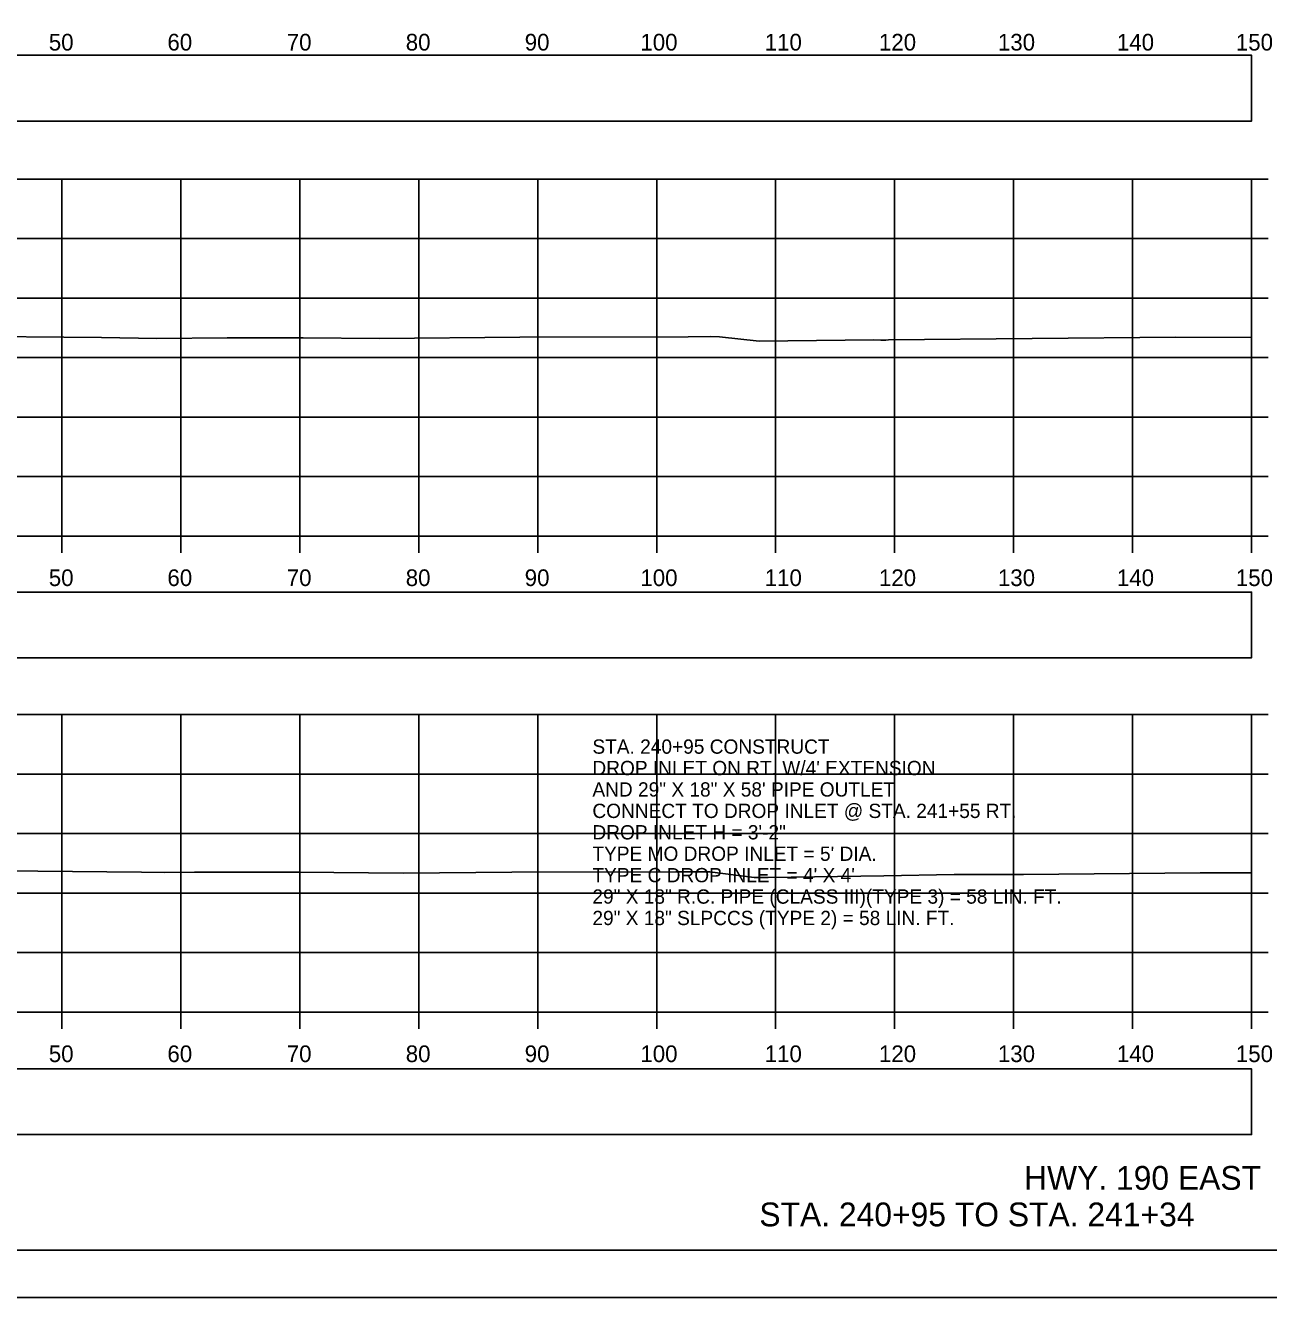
# Model space of a CAD drawing. Extents: x 1369627 to 1374022, y 380035 to 398173.
# Drawn here: x 1372145.5 to 1372250, y 389852.3 to 389959.2 of the extents above; entities that cross this region are included whole.
import ezdxf

# ---------------------------------------------------------------- set-up
doc = ezdxf.new("R2010")
doc.units = 0
for name, color, linetype in [('Default', 7, 'Continuous'), ('R_Axis', 7, 'Continuous'), ('R_Axis Annot', 7, 'Continuous'), ('R_Border', 7, 'Continuous'), ('R_Draft', 7, 'Continuous'), ('R_Exist Surface', 7, 'Continuous'), ('R_Grid', 7, 'Continuous'), ('R_No Plot', 7, 'Continuous'), ('R_Water Annot', 7, 'Continuous')]:
    doc.layers.add(name, color=color, linetype=linetype)

msp = doc.modelspace()

# ---------------------------------------------------------------- linework, layer by layer
at = {"layer": 'Default'}
for points in [[(1371948.53, 389951.18), (1372248.53, 389951.18), (1372248.53, 389956.71), (1371948.53, 389956.71)], [(1371948.53, 389906.08), (1372248.53, 389906.08), (1372248.53, 389911.6), (1371948.53, 389911.6)], [(1371948.53, 389866.02), (1372248.53, 389866.02), (1372248.53, 389871.54), (1371948.53, 389871.54)]]:
    msp.add_lwpolyline(points, close=True, dxfattribs=at)
at = {"layer": 'R_Axis'}
for p, q in [((1372248.53, 389916.31), (1372248.53, 389946.31)), ((1372249.93, 389946.31), (1372248.53, 389946.31)), ((1372249.93, 389941.31), (1372248.53, 389941.31)), ((1372249.93, 389936.31), (1372248.53, 389936.31)), ((1372249.93, 389931.31), (1372248.53, 389931.31)), ((1372249.93, 389926.31), (1372248.53, 389926.31)), ((1372249.93, 389921.31), (1372248.53, 389921.31)), ((1371948.53, 389916.31), (1372248.53, 389916.31)), ((1372148.53, 389914.91), (1372148.53, 389916.31)), ((1372158.53, 389914.91), (1372158.53, 389916.31)), ((1372168.53, 389914.91), (1372168.53, 389916.31)), ((1372178.53, 389914.91), (1372178.53, 389916.31)), ((1372188.53, 389914.91), (1372188.53, 389916.31)), ((1372198.53, 389914.91), (1372198.53, 389916.31)), ((1372208.53, 389914.91), (1372208.53, 389916.31)), ((1372218.53, 389914.91), (1372218.53, 389916.31)), ((1372228.53, 389914.91), (1372228.53, 389916.31)), ((1372238.53, 389914.91), (1372238.53, 389916.31)), ((1372248.53, 389914.91), (1372248.53, 389916.31)), ((1372249.93, 389916.31), (1372248.53, 389916.31)), ((1372248.53, 389876.31), (1372248.53, 389901.31)), ((1372249.93, 389901.31), (1372248.53, 389901.31)), ((1372249.93, 389896.31), (1372248.53, 389896.31)), ((1372249.93, 389891.31), (1372248.53, 389891.31)), ((1372249.93, 389886.31), (1372248.53, 389886.31)), ((1372249.93, 389881.31), (1372248.53, 389881.31)), ((1371948.53, 389876.31), (1372248.53, 389876.31)), ((1372148.53, 389874.91), (1372148.53, 389876.31)), ((1372158.53, 389874.91), (1372158.53, 389876.31)), ((1372168.53, 389874.91), (1372168.53, 389876.31)), ((1372178.53, 389874.91), (1372178.53, 389876.31)), ((1372188.53, 389874.91), (1372188.53, 389876.31)), ((1372198.53, 389874.91), (1372198.53, 389876.31)), ((1372208.53, 389874.91), (1372208.53, 389876.31)), ((1372218.53, 389874.91), (1372218.53, 389876.31)), ((1372228.53, 389874.91), (1372228.53, 389876.31)), ((1372238.53, 389874.91), (1372238.53, 389876.31)), ((1372248.53, 389874.91), (1372248.53, 389876.31)), ((1372249.93, 389876.31), (1372248.53, 389876.31))]:
    msp.add_line(p, q, dxfattribs=at)
at = {"layer": 'R_Border'}
msp.add_line((1372256.71, 389856.31), (1371940.53, 389856.31), dxfattribs=at)
at = {"layer": 'R_Exist Surface'}
for points in [[(1372139.22, 389933.1), (1372151.86, 389932.99), (1372156.52, 389932.9), (1372162.42, 389932.97), (1372168.82, 389932.98), (1372175.23, 389932.92), (1372187.04, 389933.01), (1372201.18, 389933.05), (1372203.05, 389933.08), (1372203.82, 389933.04), (1372207.15, 389932.69), (1372216.77, 389932.79), (1372217.37, 389932.78), (1372217.8, 389932.78), (1372218.02, 389932.79), (1372242.17, 389933.02), (1372248.53, 389932.99)], [(1372137.78, 389888.23), (1372155.22, 389888.08), (1372157.19, 389888.04), (1372159.68, 389888.07), (1372168.46, 389888.08), (1372177.24, 389887.99), (1372186.35, 389888.07), (1372200.15, 389888.1), (1372202.06, 389888.1), (1372203, 389888.09), (1372206.73, 389887.63), (1372207.03, 389887.61), (1372207.9, 389887.61), (1372217.61, 389887.76), (1372223.54, 389887.87), (1372229.35, 389887.88), (1372244.2, 389888.02), (1372248.53, 389888)]]:
    msp.add_lwpolyline(points, dxfattribs=at)
at = {"layer": 'R_Grid'}
for p, q in [((1371948.53, 389946.31), (1372248.53, 389946.31)), ((1372148.53, 389916.31), (1372148.53, 389946.31)), ((1372158.53, 389916.31), (1372158.53, 389946.31)), ((1372168.53, 389916.31), (1372168.53, 389946.31)), ((1372178.53, 389916.31), (1372178.53, 389946.31)), ((1372188.53, 389916.31), (1372188.53, 389946.31)), ((1372198.53, 389916.31), (1372198.53, 389946.31)), ((1372208.53, 389916.31), (1372208.53, 389946.31)), ((1372218.53, 389916.31), (1372218.53, 389946.31)), ((1372228.53, 389916.31), (1372228.53, 389946.31)), ((1372238.53, 389916.31), (1372238.53, 389946.31)), ((1372248.53, 389916.31), (1372248.53, 389946.31)), ((1371948.53, 389941.31), (1372248.53, 389941.31)), ((1371948.53, 389936.31), (1372248.53, 389936.31)), ((1371948.53, 389931.31), (1372248.53, 389931.31)), ((1371948.53, 389926.31), (1372248.53, 389926.31)), ((1371948.53, 389921.31), (1372248.53, 389921.31)), ((1371948.53, 389916.31), (1372248.53, 389916.31)), ((1371948.53, 389901.31), (1372248.53, 389901.31)), ((1372148.53, 389876.31), (1372148.53, 389901.31)), ((1372158.53, 389876.31), (1372158.53, 389901.31)), ((1372168.53, 389876.31), (1372168.53, 389901.31)), ((1372178.53, 389876.31), (1372178.53, 389901.31)), ((1372188.53, 389876.31), (1372188.53, 389901.31)), ((1372198.53, 389876.31), (1372198.53, 389901.31)), ((1372208.53, 389876.31), (1372208.53, 389901.31)), ((1372218.53, 389876.31), (1372218.53, 389901.31)), ((1372228.53, 389876.31), (1372228.53, 389901.31)), ((1372238.53, 389876.31), (1372238.53, 389901.31)), ((1372248.53, 389876.31), (1372248.53, 389901.31)), ((1371948.53, 389896.31), (1372248.53, 389896.31)), ((1371948.53, 389891.31), (1372248.53, 389891.31)), ((1371948.53, 389886.31), (1372248.53, 389886.31)), ((1371948.53, 389881.31), (1372248.53, 389881.31)), ((1371948.53, 389876.31), (1372248.53, 389876.31))]:
    msp.add_line(p, q, dxfattribs=at)
at = {"layer": 'R_No Plot'}
msp.add_line((1371928.13, 389852.33), (1372261.46, 389852.33), dxfattribs=at)
for points in [[(1371928.12, 390065.66), (1372261.46, 390065.66), (1372261.46, 389852.32), (1371928.12, 389852.32)], [(1372174.45, 390061.77), (1372194.07, 390061.77), (1372194.07, 390051.89), (1372210.18, 390051.89), (1372233.38, 390051.89), (1372233.38, 390019.22), (1372256.59, 390019.22), (1372256.71, 389856.31), (1371940.53, 389856.31), (1371940.53, 390061.77)]]:
    msp.add_lwpolyline(points, close=True, dxfattribs=at)

# ---------------------------------------------------------------- texts
at = {"layer": 'R_Axis Annot'}
for s, p in [('50', (1372147.44, 389957.11)), ('60', (1372157.41, 389957.11)), ('70', (1372167.44, 389957.11)), ('80', (1372177.44, 389957.11)), ('90', (1372187.44, 389957.11)), ('100', (1372197.16, 389957.11)), ('110', (1372207.61, 389957.11)), ('120', (1372217.21, 389957.11)), ('130', (1372227.21, 389957.11)), ('140', (1372237.21, 389957.11)), ('150', (1372247.21, 389957.11)), ('50', (1372147.44, 389912.11)), ('60', (1372157.41, 389912.11)), ('70', (1372167.44, 389912.11)), ('80', (1372177.44, 389912.11)), ('90', (1372187.44, 389912.11)), ('100', (1372197.16, 389912.11)), ('110', (1372207.61, 389912.11)), ('120', (1372217.21, 389912.11)), ('130', (1372227.21, 389912.11)), ('140', (1372237.21, 389912.11)), ('150', (1372247.21, 389912.11)), ('50', (1372147.44, 389872.11)), ('60', (1372157.41, 389872.11)), ('70', (1372167.44, 389872.11)), ('80', (1372177.44, 389872.11)), ('90', (1372187.44, 389872.11)), ('100', (1372197.16, 389872.11)), ('110', (1372207.61, 389872.11)), ('120', (1372217.21, 389872.11)), ('130', (1372227.21, 389872.11)), ('140', (1372237.21, 389872.11)), ('150', (1372247.21, 389872.11))]:
    msp.add_text(s, height=1.4, dxfattribs=at).set_placement(p)
at = {"layer": 'R_Draft'}
for s, p in [('HWY. 190 EAST', (1372229.41, 389861.38)), ('STA. 240+95 TO STA. 241+34', (1372207.16, 389858.31))]:
    msp.add_text(s, height=2, dxfattribs=at).set_placement(p)
at = {"layer": 'R_Water Annot'}
for s, p in [('STA. 240+95 CONSTRUCT', (1372193.13, 389898.02)), ("DROP INLET ON RT. W/4' EXTENSION", (1372193.13, 389896.22)), ('AND 29" X 18" X 58\' PIPE OUTLET', (1372193.13, 389894.42)), ('CONNECT TO DROP INLET @ STA. 241+55 RT.', (1372193.13, 389892.62)), ('DROP INLET H = 3\'-2"', (1372193.13, 389890.82)), ("TYPE MO DROP INLET = 5' DIA.", (1372193.13, 389889.02)), ("TYPE C DROP INLET = 4' X 4'", (1372193.13, 389887.22)), ('29" X 18" R.C. PIPE (CLASS III)(TYPE 3) = 58 LIN. FT.', (1372193.13, 389885.42)), ('29" X 18" SLPCCS (TYPE 2) = 58 LIN. FT.', (1372193.13, 389883.62))]:
    msp.add_text(s, height=1.2, dxfattribs=at).set_placement(p)

doc.saveas('drawing.dxf')
